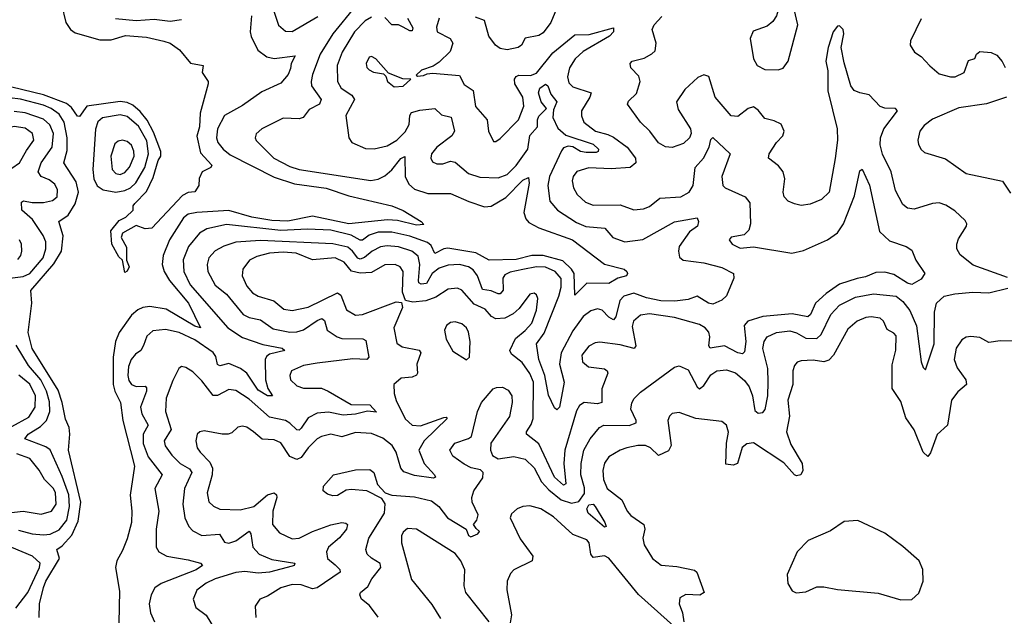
# Model space of a CAD drawing. Extents: x 1603745 to 1745082, y 385868 to 533966.
# Tile 604 of 646: x 1654580 to 1658933, y 508310 to 510948. Entities that reach past the tile are written whole.
import ezdxf

# ---------------------------------------------------------------- set-up
doc = ezdxf.new("R2010")
doc.units = 0

msp = doc.modelspace()

# ---------------------------------------------------------------- linework, layer by layer
at = {"layer": '0CON20XD'}
for points in [[(1657933.9, 510726.1), (1657955, 510733.3), (1657977.5, 510765), (1658020, 510925), (1658003.8, 510995), (1657965, 511058.8), (1657949.3, 511050.7), (1657925.5, 510964.5), (1657910.2, 510939.8), (1657885, 510919.4), (1657822.7, 510897.3), (1657810, 510865), (1657824, 510775), (1657841.2, 510745), (1657875, 510727.5), (1657933.9, 510726.1)], [(1654764.5, 511015), (1654783.6, 510935), (1654804.1, 510905), (1654825, 510890.2), (1654935, 510859.2), (1654985, 510859.2), (1655047.5, 510877.5), (1655140.1, 510870.1), (1655216.7, 510853.3), (1655245.6, 510845), (1655286.7, 510815), (1655335.6, 510755.6), (1655391.2, 510745), (1655387.1, 510715), (1655413.8, 510675), (1655414, 510665), (1655378.6, 510535), (1655374.5, 510475), (1655362.6, 510432.6), (1655379.5, 510359.5), (1655429.2, 510305), (1655425, 510293.8), (1655387.5, 510275), (1655373.6, 510246.4), (1655372.5, 510215), (1655355, 510187.5), (1655325, 510184.3), (1655299.4, 510170.6), (1655165, 510026.7), (1655135, 510022.5), (1655095, 510037.5), (1655035, 510003.8), (1655029.2, 509985), (1655052.3, 509942.3), (1655052, 509885), (1655064.5, 509855), (1655055, 509835.7), (1655045, 509830), (1655034.4, 509884.4), (1655018.9, 509898.9), (1654987.5, 509955), (1654983.8, 510015), (1655020, 510060), (1655048.8, 510075), (1655082.5, 510105), (1655082, 510125), (1655088.6, 510135), (1655141.2, 510188.8), (1655170.4, 510249.6), (1655192.3, 510325), (1655203.8, 510345), (1655204.5, 510365), (1655171.1, 510451.1), (1655143.3, 510503.3), (1655112.3, 510542.3), (1655079.9, 510569.9), (1655055, 510582.4), (1655025, 510586.4), (1654877.1, 510565), (1654845, 510520.6), (1654835, 510521.1), (1654809.1, 510559.1), (1654787.1, 510577.1), (1654685.8, 510615.8), (1654545, 510650.1)], [(1656063.9, 511006.1), (1655964.8, 510885), (1655908.1, 510795), (1655874.8, 510705.2), (1655868.3, 510675), (1655870.8, 510655), (1655913.6, 510595), (1655905.6, 510575), (1655859.8, 510550.2), (1655833.8, 510515), (1655815, 510510), (1655745, 510513.1), (1655650, 510465), (1655625, 510443.3), (1655620.6, 510425), (1655625, 510414.2), (1655703.8, 510335), (1655775, 510298.2), (1655815, 510285.2), (1656132.6, 510237.4), (1656165, 510242.4), (1656195, 510257.1), (1656225.4, 510284.6), (1656265, 510334.6), (1656282.7, 510342.7), (1656283.9, 510253.9), (1656300.8, 510220.8), (1656325, 510198.2), (1656385, 510179.5), (1656485, 510179.3), (1656566.4, 510143.6), (1656635, 510120.7), (1656665, 510123.8), (1656728.8, 510161.2), (1656805, 510237.9), (1656830, 510250), (1656832.1, 510225), (1656808.9, 510095), (1656817.5, 510067.5), (1656831.7, 510051.7), (1656875, 510028.1), (1657024.5, 509975), (1657166.2, 509866.2), (1657252.5, 509845), (1657263.8, 509835), (1657267.5, 509825), (1657262.5, 509815), (1657225, 509804.3), (1657185, 509781.5), (1657087.4, 509782.6), (1657035, 509730), (1657031.5, 509825), (1657020, 509845), (1656982, 509882), (1656895, 509905.9), (1656845, 509904.6), (1656775, 509887.3), (1656655, 509883.9), (1656596.4, 509916.4), (1656472.9, 509937.1), (1656455, 509935.2), (1656415, 509914.7), (1656399.2, 509949.2), (1656382.7, 509962.7), (1656305, 509990.6), (1656225, 510007.9), (1656165, 510008.3), (1656125.1, 509994.9), (1656095, 509972.7), (1656085, 509972.5), (1656046.2, 509995), (1655955, 510017.1), (1655852.1, 510022.1), (1655734.4, 510015.6), (1655495, 510042.9), (1655407.2, 510022.8), (1655375.5, 510004.5), (1655325.8, 509945), (1655303.6, 509886.4), (1655306.2, 509835), (1655333.9, 509775), (1655500.3, 509585), (1655565, 509543), (1655655, 509511.8), (1655740, 509495), (1655752, 509485), (1655685, 509468.7), (1655671.5, 509458.5), (1655665.6, 509445), (1655666.2, 509355), (1655677.5, 509317.5), (1655698.1, 509285), (1655675, 509284.2), (1655635, 509310.2), (1655584.6, 509384.6), (1655556, 509406), (1655505, 509427), (1655465, 509417.7), (1655455, 509423.3), (1655448, 509458), (1655435, 509476.7), (1655355, 509532.1), (1655285.6, 509565), (1655225, 509577.5), (1655168.4, 509571.6), (1655141.8, 509548.2), (1655127.8, 509507.8), (1655115.6, 509485), (1655091.5, 509468.5), (1655072.7, 509445), (1655061.4, 509415), (1655058.3, 509375), (1655062.4, 509352.4), (1655075, 509334.1), (1655095, 509326.3), (1655135, 509327.5), (1655140.1, 509320.1), (1655140.5, 509305), (1655114.7, 509235), (1655119.7, 509205), (1655148.4, 509155), (1655125.7, 509115), (1655125.7, 509074.3), (1655148.3, 509015), (1655209.6, 508935), (1655177.9, 508875), (1655195.3, 508775), (1655184, 508695), (1655183.3, 508615), (1655195.6, 508595), (1655230, 508575), (1655325, 508559.5), (1655380, 508545), (1655388, 508535), (1655360, 508515), (1655205.7, 508455), (1655176.9, 508435), (1655161.9, 508405), (1655151.9, 508365), (1655157.9, 508325), (1655175.5, 508285)], [(1655690, 511025), (1655725, 510924.2), (1655755, 510896.9), (1655785, 510895.5), (1655898, 510962)], [(1655605.5, 510965), (1655599.8, 510895), (1655604, 510874), (1655633.4, 510813.4), (1655673.4, 510783.4), (1655705, 510777), (1655798.7, 510788.7), (1655780, 510755), (1655777.3, 510732.7), (1655767.2, 510705), (1655735, 510666.7), (1655651.2, 510628.8), (1655565, 510569.2), (1655485, 510523.8), (1655454.3, 510465), (1655450.5, 510425), (1655456.5, 510405), (1655479.7, 510375), (1655510.4, 510350.4), (1655705, 510251.3), (1655795, 510222.8), (1655935, 510203.5), (1656035, 510169.1), (1656225, 510124.5), (1656275, 510104.4), (1656355, 510056), (1656367.5, 510042.5), (1656335, 510040), (1656250.5, 510060.5), (1656206.3, 510063.7), (1656035, 510045.5), (1655875, 510079.4), (1655765, 510057.3), (1655695, 510060.4), (1655606.4, 510075), (1655505, 510103.6), (1655364, 510096), (1655325, 510087.7), (1655305, 510071.1), (1655242.3, 509975), (1655214.3, 509905), (1655209.4, 509865), (1655218.4, 509835), (1655242, 509795), (1655326.8, 509695), (1655380, 509585), (1655355, 509592.7), (1655227.7, 509667.7), (1655155, 509679.6), (1655125, 509675.7), (1655102.3, 509665), (1655075, 509641.8), (1655020, 509565), (1655004.2, 509525), (1654993.8, 509455), (1654993, 509335), (1655000.1, 509305), (1655025.8, 509255.8), (1655035.5, 509175), (1655087, 508973), (1655068.4, 508845), (1655076.5, 508775), (1655073.9, 508725), (1655055, 508652), (1655035, 508600), (1655009.2, 508555), (1655004.3, 508525.7), (1655020.9, 508420.9), (1655018.9, 508281.1)], [(1656953.3, 510996.7), (1656927.7, 510935), (1656895, 510890.5), (1656875, 510878.2), (1656815, 510866.9), (1656798, 510835), (1656784.5, 510825.5), (1656735, 510814.5), (1656705, 510821.1), (1656684.3, 510835), (1656653.6, 510875), (1656635.8, 510945), (1656595, 510958.6)], [(1658947.9, 509807.9), (1658795, 509862.7), (1658738.3, 509908.3), (1658724, 509934), (1658722.9, 509955), (1658730.6, 509979.4), (1658766.7, 510035), (1658766.9, 510045), (1658759.5, 510059.5), (1658715, 510102.5), (1658675, 510128.2), (1658645, 510137.9), (1658615, 510134.5), (1658535, 510109.5), (1658505, 510114.4), (1658485, 510130.8), (1658452.3, 510192.3), (1658432.9, 510275), (1658394.1, 510354.1), (1658384.8, 510395), (1658385.9, 510425), (1658400.8, 510465), (1658460.9, 510545), (1658452, 510555), (1658405, 510557.2), (1658385, 510564.6), (1658335, 510615.7), (1658295, 510625.3), (1658269.5, 510635), (1658255.4, 510655), (1658225, 510758), (1658212.1, 510825), (1658224.3, 510885), (1658220.8, 510905), (1658205, 510921.2), (1658195, 510918.8), (1658177.1, 510895), (1658154, 510825), (1658144.1, 510765), (1658152.4, 510722.4), (1658153.3, 510633.3), (1658194.1, 510465), (1658195.3, 510414.7), (1658185.9, 510334.1), (1658158.5, 510185), (1658125, 510153.1), (1658075, 510132.9), (1658035, 510127.1), (1658005, 510133.1), (1657978, 510145), (1657959.4, 510165), (1657955.6, 510185), (1657962.7, 510245), (1657955.5, 510275), (1657935, 510301.4), (1657890, 510335), (1657894.3, 510355), (1657926.4, 510405), (1657953.6, 510435), (1657960.4, 510455), (1657946.6, 510486.6), (1657915, 510501.1), (1657875, 510510.5), (1657845, 510548.1), (1657825, 510562.5), (1657800.8, 510555), (1657755, 510520.6), (1657725, 510522.9), (1657655.2, 510605.2), (1657627, 510697), (1657605, 510704.6), (1657578, 510692), (1657520.1, 510639.9), (1657483.6, 510585), (1657490.7, 510550.7), (1657546.4, 510465), (1657548.4, 510445), (1657541.8, 510425), (1657515, 510401.2), (1657465, 510383.5), (1657435, 510385.5), (1657405, 510403.5), (1657365.3, 510455.3), (1657324.4, 510495), (1657266.7, 510575), (1657272.3, 510587.7), (1657307.7, 510622.3), (1657323.8, 510675), (1657317.7, 510697.7), (1657282.5, 510735), (1657278.8, 510755), (1657287.5, 510765), (1657341.4, 510778.6), (1657375, 510796.5), (1657388.9, 510811.1), (1657393.9, 510845), (1657376.9, 510905), (1657385.6, 510925), (1657418.4, 510961.6)], [(1655004.1, 510954.1), (1655095.6, 510944.4), (1655175, 510951.1), (1655245, 510941.4), (1655295, 510948.9)], [(1656135, 510959.7), (1656107.2, 510942.8), (1656059.7, 510895), (1656006.1, 510805), (1655984.2, 510745), (1655985.3, 510675), (1656001.5, 510645), (1656048.2, 510615), (1656060, 510595), (1656022.3, 510525), (1656035.7, 510425), (1656048.8, 510405), (1656108.7, 510378.7), (1656147, 510377), (1656205, 510389.7), (1656247.8, 510415), (1656285, 510451.8), (1656302.2, 510485), (1656305.3, 510525), (1656311.7, 510538.3), (1656348.5, 510548.5), (1656415, 510554.7), (1656445, 510527.4), (1656487.7, 510517.7), (1656501.8, 510455), (1656490, 510435), (1656424.5, 510385), (1656400.6, 510355), (1656397.5, 510335), (1656405, 510318.8), (1656425, 510310.6), (1656450.9, 510310.9), (1656485, 510321.8), (1656505, 510318.2), (1656565, 510268.5), (1656615, 510251.1), (1656695, 510248.5), (1656735, 510264), (1656775, 510303.5), (1656827.1, 510375), (1656835, 510435.7), (1656869.2, 510475), (1656868.7, 510505), (1656875, 510521.9), (1656908.8, 510555), (1656885, 510584.3), (1656873.5, 510625), (1656879.6, 510645), (1656905, 510662.5), (1656915, 510655.8), (1656928.8, 510618.8), (1656954.5, 510585), (1656940, 510550), (1656936.5, 510515), (1656959, 510469), (1656995, 510437.4), (1657115, 510396.9), (1657138.5, 510375), (1657137.8, 510365), (1657129.2, 510360.7), (1657085, 510360.6), (1657060, 510365), (1657025, 510385.6), (1657005, 510388.1), (1656985, 510381.4), (1656975, 510368.6), (1656922.4, 510255), (1656915.3, 510215), (1656924.6, 510145), (1656957.3, 510105), (1657041.4, 510051.4), (1657083.1, 510033.1), (1657166.6, 510026.6), (1657203.1, 509985), (1657255, 509966), (1657335, 509976.6), (1657475, 510054.6), (1657575, 510071.2), (1657580.5, 510055), (1657576.6, 510035), (1657540.7, 510009.3), (1657495.9, 509945), (1657492.3, 509925), (1657497.8, 509897.8), (1657513.9, 509883.9), (1657605, 509873.2), (1657685, 509852.7), (1657735.4, 509825.4), (1657737, 509805), (1657705, 509727.1), (1657685, 509707.8), (1657645, 509690), (1657625, 509694.7), (1657575, 509725.4), (1657535, 509711.2), (1657477, 509703), (1657415, 509704.9), (1657351.8, 509718.2), (1657295, 509738.5), (1657250.4, 509725), (1657234, 509706), (1657215, 509634.2), (1657205, 509621.3), (1657185, 509632.4), (1657155, 509663.8), (1657135, 509670), (1657105, 509661.1), (1657071.6, 509635), (1657025, 509571.9), (1656973.7, 509475), (1656966.2, 509425), (1656987.5, 509345), (1656966.4, 509235), (1656955, 509222.5), (1656945, 509231.2), (1656918, 509288), (1656902.2, 509375), (1656875.8, 509445), (1656865.7, 509514.3), (1656898.7, 509561.3), (1656963.5, 509725), (1656973.9, 509765), (1656973.3, 509803.3), (1656948, 509835), (1656905, 509853), (1656865, 509855.8), (1656805, 509843.2), (1656748.3, 509831.7), (1656725, 509820), (1656716.5, 509805), (1656717.5, 509752.5), (1656705, 509736.2), (1656695, 509735.9), (1656665, 509748.8), (1656626.8, 509755), (1656603.6, 509815), (1656585, 509841.8), (1656564.8, 509854.8), (1656525, 509865.7), (1656475, 509862.6), (1656435, 509849.1), (1656404.4, 509825), (1656378.4, 509781.6), (1656355, 509778.6), (1656345.3, 509785), (1656342.9, 509795), (1656349.7, 509865), (1656341.8, 509901.8), (1656313.8, 509925), (1656255, 509944.1), (1656205, 509948.4), (1656175, 509944), (1656138, 509925), (1656105, 509895.9), (1656085, 509889.4), (1656075, 509893.3), (1656052, 509925), (1656031.6, 509941.6), (1655965, 509957.5), (1655645, 509971.9), (1655535.2, 509964.8), (1655482.8, 509947.2), (1655445, 509925.4), (1655416.8, 509895), (1655408.4, 509865), (1655412.2, 509835), (1655445, 509773.8), (1655495, 509734), (1655568.2, 509645), (1655595, 509631.6), (1655645, 509620), (1655701.1, 509581.1), (1655775, 509566.8), (1655805, 509567.4), (1655835, 509576.7), (1655895, 509618.3), (1655916.1, 509626.1), (1655927.5, 509617.5), (1655939.7, 509575), (1655983.5, 509545), (1656005, 509538.3), (1656097.4, 509537.4), (1656109.8, 509529.8), (1656123.6, 509455), (1656115.2, 509444.8), (1656052.3, 509447.7), (1655895, 509429.4), (1655835, 509419.1), (1655781.4, 509395), (1655774.4, 509375), (1655777.8, 509355), (1655805, 509328.2), (1655835, 509318.9), (1655915, 509318.9), (1655944.3, 509305.7), (1656045, 509245.6), (1656128.8, 509245), (1656157.1, 509212.9), (1656117.2, 509217.2), (1656065, 509203.5), (1656009.7, 509199.7), (1655945, 509211.7), (1655895, 509208), (1655855, 509187.9), (1655825, 509140.9), (1655815, 509133.1), (1655805, 509134.2), (1655775, 509163.8), (1655755, 509174.8), (1655685, 509190), (1655595, 509270), (1655535, 509308.9), (1655505, 509313.1), (1655455, 509285.4), (1655435, 509286.2), (1655385, 509350.9), (1655345, 509391.4), (1655315, 509410), (1655295, 509413.8), (1655284.3, 509405.7), (1655257.3, 509352.7), (1655228.4, 509275), (1655225.3, 509215), (1655250.5, 509135), (1655219.4, 509085)], [(1656435.3, 510955), (1656422.6, 510915), (1656426.2, 510895), (1656482.7, 510865), (1656495.4, 510845), (1656482.6, 510807.4), (1656435, 510760), (1656408, 510742), (1656356.7, 510725), (1656333, 510703), (1656338.3, 510698.3), (1656365, 510700.8), (1656380.9, 510709.1), (1656405, 510711.1), (1656525, 510700.9), (1656545, 510661.2), (1656585.4, 510635), (1656595, 510564.3), (1656646.5, 510505), (1656653.3, 510455), (1656675, 510410), (1656685, 510408.8), (1656705, 510422), (1656785, 510505.5), (1656808.4, 510565), (1656804.2, 510605), (1656769.2, 510665), (1656768.1, 510685), (1656775, 510696.6), (1656787.5, 510702.5), (1656838.7, 510701.3), (1656865, 510711.5), (1656937.9, 510802.1), (1657035, 510880.9), (1657098.1, 510881.9), (1657205, 510912.5), (1657205.8, 510895), (1657188.1, 510875), (1657072, 510808), (1657035.2, 510775), (1657010.9, 510735), (1657001.4, 510695), (1657008.6, 510668.6), (1657025, 510651.4), (1657107.3, 510625), (1657101.4, 510605), (1657063.9, 510545), (1657063.5, 510523.5), (1657073.8, 510495), (1657125.4, 510455), (1657180.9, 510440.9), (1657205, 510428.5), (1657265.3, 510385), (1657302.7, 510335), (1657303.9, 510315), (1657279.4, 510295), (1657195, 510288), (1657096.5, 510293.5), (1657043.3, 510276.7), (1657026.6, 510255), (1657022.6, 510235), (1657028.4, 510205), (1657045, 510174.5), (1657081.4, 510141.4), (1657115, 510127.3), (1657235, 510129.3), (1657295, 510107.5), (1657338.5, 510111.5), (1657365, 510122.5), (1657410.8, 510159.3), (1657503.3, 510165), (1657540, 510185), (1657557.8, 510215), (1657567.1, 510295), (1657603.6, 510335), (1657628.4, 510385), (1657635, 510418.8), (1657645, 510426.9), (1657720.6, 510355), (1657684.7, 510255), (1657688.9, 510215), (1657699.2, 510205), (1657787.1, 510165), (1657808.3, 510138.3), (1657810.5, 510045), (1657803.4, 510016.6), (1657783, 509997), (1657725, 509986.7), (1657717.5, 509975), (1657730, 509955), (1657765, 509938), (1657825, 509944.3), (1657994.1, 509915.9), (1658045, 509928), (1658151.8, 509975), (1658195, 510006), (1658222.5, 510045), (1658270.3, 510169.7), (1658295, 510280), (1658305, 510286.7), (1658336.6, 510216.6), (1658381.8, 510011.8), (1658425, 509970.8), (1658500, 509945), (1658525, 509928.8), (1658541.9, 509885), (1658581.2, 509825), (1658565, 509800), (1658525, 509777.5), (1658505, 509783.5), (1658445, 509820.9), (1658405, 509831.2), (1658365, 509830), (1658319.8, 509810.2), (1658283.1, 509803.1), (1658205, 509778.1), (1658145, 509736.7), (1658098.7, 509695), (1658076.1, 509643.9), (1658065, 509634.1), (1657995, 509647.9), (1657865, 509635.7), (1657799.7, 509615), (1657783.5, 509595), (1657791, 509525), (1657785, 509479.2), (1657775, 509470), (1657755, 509474.8), (1657696.4, 509506.4), (1657632.5, 509495), (1657626.2, 509506.2), (1657631, 509545), (1657626.3, 509566.3), (1657610.9, 509585), (1657585, 509600.6), (1657475, 509630.7), (1657365, 509647), (1657325, 509641.1), (1657294.1, 509615), (1657288.5, 509591.5), (1657303.9, 509506.1), (1657296.5, 509493.5), (1657235, 509510), (1657145, 509521.5), (1657125, 509518.8), (1657095.8, 509504.2), (1657065.4, 509465), (1657067.8, 509435), (1657095, 509412.9), (1657165, 509403.8), (1657177.8, 509395), (1657180, 509385), (1657154.2, 509315), (1657153.3, 509255), (1657135, 509248.9), (1657075, 509255.3), (1657055, 509241.5), (1657041.9, 509218.1), (1656989.9, 509045), (1656985.8, 508985.8), (1656995.2, 508895), (1656985, 508889.6), (1656945, 508924.7), (1656875, 509071.9), (1656821.5, 509115), (1656820.4, 509125), (1656842, 509158), (1656850, 509185), (1656851.6, 509345), (1656835, 509383.1), (1656802, 509432), (1656755, 509468.8), (1656747.2, 509485), (1656771.7, 509538.3), (1656815, 509573.3), (1656845, 509605.6), (1656865, 509663.8), (1656870.5, 509715), (1656865, 509731.2), (1656855, 509739.2), (1656835, 509734.2), (1656788.5, 509671.5), (1656762.2, 509647.8), (1656725, 509627.5), (1656685, 509625.3), (1656665.9, 509635.9), (1656637.4, 509667.4), (1656589.5, 509689.5), (1656535, 509751.8), (1656515, 509761.2), (1656475, 509756.1), (1656419.3, 509720.7), (1656375, 509704.2), (1656318.3, 509698.3), (1656285.7, 509705.7), (1656272.8, 509742.8), (1656275.3, 509835), (1656262.5, 509855), (1656240, 509865), (1656195, 509863.7), (1656135, 509830.5), (1656085, 509827.3), (1656046.5, 509836.5), (1656015, 509876.3), (1655975, 509895.6), (1655875, 509886.5), (1655802, 509915), (1655745, 509920.7), (1655685, 509914.9), (1655629.2, 509900.8), (1655595.6, 509884.4), (1655566.7, 509845), (1655564, 509815), (1655585, 509769.5), (1655609.9, 509739.9), (1655635, 509725.3), (1655704.4, 509705), (1655748.3, 509668.3), (1655785, 509662.7), (1655855, 509676.1), (1655985, 509740.3), (1655999.9, 509729.9), (1656024.8, 509664.8), (1656065, 509640.9), (1656095, 509643.6), (1656245, 509700.6), (1656267.7, 509697.7), (1656272.9, 509675), (1656233.9, 509585), (1656247.9, 509517.9), (1656271.4, 509501.4), (1656346.7, 509486.7), (1656352.9, 509475), (1656336.3, 509425), (1656339.1, 509385), (1656334, 509376), (1656315, 509367.8), (1656266.8, 509363.2), (1656234.2, 509335), (1656235.6, 509295), (1656244.7, 509264.7), (1656285, 509183.1), (1656315, 509154.7), (1656352.4, 509152.4), (1656455, 509188.5), (1656465, 509190.8), (1656469.4, 509185), (1656368.8, 509085), (1656344.3, 509045), (1656368.5, 508985), (1656413.5, 508935), (1656418.1, 508925), (1656409.8, 508920.2), (1656325, 508933), (1656278.1, 508948.1), (1656265.2, 508965), (1656245.1, 509035.1), (1656227.3, 509065), (1656185, 509097), (1656135, 509117.5), (1656065, 509122.2), (1656005, 509102.9), (1655955, 509114.6), (1655915, 509105.4), (1655895, 509094.6), (1655854.9, 509055.1), (1655825, 509011.8), (1655805, 509002.6), (1655775, 509016.5), (1655735, 509076.1), (1655705, 509089.7), (1655652.8, 509092.8), (1655613.3, 509125), (1655585, 509146.4), (1655565, 509150.5), (1655544.6, 509145.4), (1655518.5, 509121.5), (1655502.5, 509115), (1655475, 509114.6), (1655395, 509129.5), (1655376.2, 509125), (1655365.4, 509114.6), (1655358.9, 509085), (1655365.4, 509055), (1655377.3, 509035), (1655421, 508991), (1655432.7, 508965), (1655431, 508935), (1655409.7, 508855), (1655416.5, 508816.5), (1655436.9, 508796.9), (1655465, 508784.1), (1655555, 508780), (1655615, 508794.8), (1655675, 508847.4), (1655705.8, 508855), (1655715, 508847.1), (1655716.8, 508835), (1655698.8, 508775), (1655698.2, 508715), (1655729.3, 508679.3), (1655785, 508651.6), (1655815, 508655.8), (1655874.9, 508685.1), (1655955, 508713.7), (1656004.6, 508724.6), (1656022.1, 508722.1), (1656028.9, 508715), (1656024.6, 508695), (1655994.1, 508655.9), (1655945.5, 508615), (1655936.5, 508595), (1655941.1, 508565), (1655975, 508537.5), (1655996.2, 508516.2), (1655997.1, 508505), (1655895, 508436.2), (1655875, 508431.6), (1655825, 508449.2), (1655785, 508450), (1655735, 508435.3), (1655675, 508398.5), (1655641.2, 508385), (1655621.4, 508355), (1655623.5, 508305)], [(1656294.6, 510954.6), (1656317.7, 510912.3), (1656315, 510898.6), (1656305, 510898.2), (1656275.2, 510915.2), (1656255, 510925.7), (1656225, 510925.5), (1656195, 510957.3)], [(1658565, 510952.5), (1658518, 510855), (1658516.7, 510835), (1658536.2, 510805), (1658565, 510785.7), (1658603.4, 510743.4), (1658645, 510709.2), (1658695, 510695.6), (1658715.9, 510695.9), (1658756, 510715), (1658775, 510767.5), (1658803, 510777), (1658810, 510795), (1658825, 510806.7), (1658875, 510803.3), (1658900.7, 510790.7), (1658923.6, 510763.6), (1658936.4, 510736.4)], [(1656235, 510651.4), (1656275, 510654), (1656310, 510685), (1656273.9, 510686.1), (1656211.2, 510711.2), (1656155, 510775.6), (1656135, 510785.7), (1656125, 510782), (1656112.2, 510755), (1656115, 510736.7), (1656125, 510725.8), (1656145, 510715.7), (1656188.8, 510708.8), (1656198.6, 510698.6), (1656205.7, 510675), (1656235, 510651.4)], [(1654830.5, 510230.5), (1654775.3, 510315), (1654790.5, 510369.5), (1654790.1, 510425), (1654776.3, 510495), (1654755, 510530.2), (1654719.8, 510555), (1654685, 510569.6), (1654583.3, 510596.7), (1654535, 510602.6)], [(1658942.5, 510605), (1658854, 510576), (1658732.1, 510557.9), (1658615, 510507.5), (1658579.3, 510480.7), (1658559.2, 510455), (1658550.8, 510415), (1658554, 510396), (1658565, 510373.3), (1658580.3, 510360.3), (1658673.4, 510333.4), (1658765, 510267.5), (1658925, 510234.2), (1658961.2, 510181.2)], [(1654525, 509804.2), (1654595, 509812.2), (1654625, 509825.6), (1654683.9, 509895), (1654696.1, 509935), (1654695.6, 509965), (1654684.2, 509994.2), (1654637, 510065), (1654589.6, 510105), (1654588.6, 510141.4), (1654597.6, 510147.6), (1654635, 510140.3), (1654685, 510140), (1654725, 510148.2), (1654745.4, 510165), (1654746.6, 510195), (1654735, 510220), (1654710.1, 510240.1), (1654674.6, 510255), (1654661.7, 510275), (1654674.6, 510315.4), (1654724, 510385), (1654729.5, 510445), (1654713.7, 510483.7), (1654685, 510507.6), (1654605, 510535.5), (1654555, 510541.8)], [(1655005, 510185.1), (1655045, 510192.4), (1655070.2, 510205), (1655093.5, 510226.5), (1655132.8, 510295), (1655149, 510355), (1655141.7, 510411.7), (1655105, 510477.4), (1655055, 510520.7), (1655025, 510527.1), (1654946.3, 510513.7), (1654925, 510497.1), (1654915, 510463.8), (1654903, 510285), (1654907.8, 510245), (1654923, 510213), (1654948.5, 510195), (1655005, 510185.1)], [(1654545, 510290.9), (1654580, 510315), (1654609.8, 510370.2), (1654643.2, 510415), (1654636.6, 510445), (1654605, 510468.1), (1654555, 510476), (1654511.9, 510465), (1654484.1, 510445), (1654462.7, 510405), (1654459.4, 510375), (1654475.3, 510325.3), (1654507, 510297), (1654545, 510290.9)], [(1655025, 510263.6), (1655045, 510272.2), (1655065, 510295.4), (1655086, 510345), (1655085, 510366), (1655073.8, 510393.8), (1655055, 510408.9), (1655035, 510415.4), (1655015, 510411.5), (1655000.5, 510399.5), (1654983.2, 510345), (1654989.3, 510285), (1655005, 510267.7), (1655025, 510263.6)], [(1654665.6, 508305), (1654667.5, 508365), (1654685, 508436.9), (1654695.2, 508465), (1654755.8, 508565), (1654744.2, 508605), (1654768.4, 508621.6), (1654810.9, 508669.1), (1654839.3, 508730.7), (1654850.2, 508815), (1654795.4, 509044.6), (1654801.5, 509115), (1654798.2, 509145), (1654782.1, 509182.1), (1654768.2, 509255), (1654749.7, 509309.7), (1654635, 509493.3), (1654618.2, 509565), (1654634.4, 509695), (1654629.6, 509750.4), (1654730.9, 509869.1), (1654765.1, 509925), (1654771.8, 509991.8), (1654753.3, 510055), (1654795, 510082.9), (1654825, 510133.1), (1654840.2, 510185), (1654830.5, 510230.5)], [(1654572.2, 509887.8), (1654584.6, 509905), (1654588.9, 509925), (1654588.7, 509955), (1654579.6, 509975)], [(1656165, 508306.2), (1656127.2, 508357.2), (1656091.2, 508385), (1656083.8, 508405), (1656086.2, 508415), (1656119.3, 508440.7), (1656137.7, 508475), (1656176.4, 508525), (1656173.6, 508543.6), (1656135, 508566.1), (1656116.9, 508585), (1656110, 508605), (1656124.1, 508655), (1656192.3, 508765), (1656196.4, 508806.4), (1656180.6, 508830.6), (1656114.4, 508864.4), (1656045, 508870.6), (1656023.2, 508866.8), (1655985, 508844.4), (1655965, 508842.9), (1655940.3, 508850.3), (1655922.5, 508865), (1655923.3, 508885), (1655967.5, 508935), (1656065, 508957.9), (1656128.3, 508958.3), (1656145.7, 508945), (1656161.9, 508891.9), (1656195.7, 508855.7), (1656225, 508845.8), (1656325, 508838.5), (1656400.3, 508820.3), (1656432.5, 508795), (1656471.3, 508745), (1656553.6, 508695), (1656565, 508667.3), (1656575, 508661.2), (1656606.2, 508675), (1656612.3, 508685), (1656598.1, 508698.1), (1656586.6, 508715), (1656601.9, 508735), (1656607.7, 508757.7), (1656580.4, 508815), (1656578.7, 508835), (1656587.5, 508865), (1656627.7, 508922.3), (1656629.2, 508945), (1656617.7, 508957.7), (1656576.7, 508966.7), (1656545, 508982.2), (1656495, 509017.1), (1656482.2, 509045), (1656504.1, 509075.9), (1656564.6, 509095.4), (1656576.9, 509105), (1656604.6, 509215), (1656621.2, 509255), (1656674, 509315), (1656688, 509322), (1656715, 509323.5), (1656739.9, 509309.9), (1656755.8, 509285), (1656757.9, 509255), (1656746.3, 509193.7), (1656663.1, 509075), (1656661.5, 509045), (1656670.6, 509020.6), (1656695.9, 509005.9), (1656765, 509016.4), (1656815, 509004.6), (1656855, 508966.2), (1656887.7, 508905), (1656919, 508869), (1656974.5, 508824.5), (1657019.5, 508809.5), (1657052, 508818), (1657076.9, 508853.1), (1657077.3, 508877.3), (1657061.2, 508935), (1657061.9, 508985), (1657074.2, 509045), (1657102.2, 509095), (1657143.6, 509145), (1657162.5, 509155), (1657275, 509153.1), (1657305.2, 509164.8), (1657305.9, 509175), (1657282.5, 509225), (1657286.4, 509253.6), (1657297, 509273), (1657325, 509301.5), (1657475, 509412), (1657495, 509418), (1657535, 509400), (1657575, 509324.5), (1657585, 509315.5), (1657605, 509329.6), (1657635, 509376.9), (1657662.9, 509395), (1657705, 509400), (1657745, 509385.9), (1657785, 509352), (1657804.6, 509324.6), (1657820.3, 509285), (1657829.6, 509219.6), (1657845, 509207.5), (1657865, 509210.9), (1657875.2, 509224.8), (1657887.4, 509285), (1657889.4, 509345), (1657887, 509405), (1657865.9, 509494.1), (1657871.8, 509525), (1657885, 509545.4), (1657925.7, 509564.3), (1657985, 509571.6), (1658015, 509563.3), (1658055, 509539.8), (1658105, 509538.1), (1658123.7, 509556.3), (1658166.5, 509645), (1658204.6, 509685), (1658275, 509720.4), (1658354.8, 509735.2), (1658455, 509724.7), (1658485, 509702.4), (1658515, 509661.9), (1658545, 509593.5), (1658566.2, 509435), (1658575, 509410), (1658585, 509400), (1658623, 509515), (1658625.2, 509655), (1658633.1, 509695), (1658666.9, 509725), (1658714.8, 509735.2), (1658793.3, 509743.3), (1658865, 509739.6), (1658948.5, 509761.5)], [(1656555, 509443.3), (1656568.8, 509455), (1656572.2, 509525), (1656565, 509566), (1656555, 509585.6), (1656535, 509602.5), (1656505, 509611.5), (1656485, 509608.9), (1656467.1, 509595), (1656457.8, 509575), (1656465.5, 509535), (1656495, 509482), (1656555, 509443.3)], [(1658975, 509525.7), (1658915, 509528.5), (1658865, 509521.1), (1658825, 509541.9), (1658785, 509547.1), (1658765, 509544.2), (1658745, 509532.5), (1658720.9, 509495), (1658711.2, 509445), (1658725, 509408.6), (1658763.6, 509355), (1658765.4, 509335), (1658728, 509302), (1658699.2, 509265), (1658682.5, 509155), (1658636.6, 509113.4), (1658607, 509033), (1658595, 509016.7), (1658575, 509036.2), (1658534.7, 509134.7), (1658497.6, 509187.6), (1658475, 509260), (1658436.8, 509316.8), (1658437.7, 509422.3), (1658453.2, 509486.8), (1658455, 509550), (1658445, 509562.2), (1658415, 509577.5), (1658398.4, 509615), (1658385, 509628.5), (1658345, 509634.7), (1658321.5, 509631.5), (1658282.2, 509615), (1658240.9, 509579.1), (1658177.7, 509465), (1658158.1, 509441.9), (1658135, 509435.3), (1658087.9, 509442.1), (1658035, 509438.8), (1658017.1, 509432.9), (1658005, 509418.8), (1657998.8, 509395), (1657997.6, 509335), (1657976, 509265), (1657982.8, 509195), (1657970.9, 509125), (1657988.8, 509068.8), (1658038.9, 508985), (1658042.9, 508955), (1658034.2, 508935.8), (1658015, 508931.4), (1658005, 508935.7), (1657958.6, 508988.6), (1657825, 509076.8), (1657795, 509072), (1657774.1, 509055.9), (1657754.3, 508985), (1657735, 508977.9), (1657702.5, 508982.5), (1657704.7, 509075), (1657713.6, 509123.6), (1657704.5, 509154.5), (1657685, 509170.8), (1657570, 509185)], [(1654575, 508690.4), (1654635.9, 508674.1), (1654685, 508669.5), (1654715, 508673.2), (1654755, 508692.7), (1654788.6, 508735), (1654800.7, 508795), (1654797.1, 508847.1), (1654768.6, 508928.6), (1654715, 509045.3), (1654695, 509059.4), (1654602.2, 509095), (1654617.2, 509115), (1654671.6, 509148.4), (1654698.4, 509175), (1654713.5, 509215), (1654711.9, 509258.1), (1654699.1, 509305), (1654673.4, 509355), (1654619.4, 509419.4), (1654565, 509509.4)], [(1654545, 509148.6), (1654620.2, 509189.8), (1654649.1, 509235), (1654649.3, 509285), (1654625, 509336.8), (1654576.7, 509376.7)], [(1657570, 509185), (1657495, 509211.1), (1657465, 509207.1), (1657452.5, 509195), (1657445.6, 509175), (1657460.5, 509065), (1657448.8, 509041.2), (1657405, 509021.4), (1657369.5, 509055), (1657346.2, 509065), (1657312.5, 509065), (1657265, 509054.6), (1657235, 509044.6), (1657184.5, 509015), (1657165, 508987.5), (1657158.2, 508955), (1657160.9, 508915), (1657177.9, 508875), (1657242.5, 508825), (1657265.6, 508775), (1657282.5, 508755), (1657339.4, 508715), (1657343.3, 508695), (1657335.6, 508655), (1657340.6, 508625), (1657377.1, 508565), (1657416.4, 508536.4), (1657485, 508530), (1657563.4, 508513.4), (1657574.5, 508504.5), (1657605.7, 508414.3), (1657586.8, 508403.2), (1657524.5, 508405.5), (1657499.1, 508390.9), (1657495.6, 508365), (1657510.6, 508325), (1657515.7, 508285)], [(1655219.4, 509085), (1655222.8, 509062.8), (1655252.8, 509022.8), (1655289.6, 508985), (1655331.5, 508961.5), (1655341.9, 508945), (1655308.2, 508875), (1655302.1, 508805), (1655310, 508745), (1655327.4, 508707.4), (1655345, 508687.5), (1655385, 508667.5), (1655463.5, 508673.5), (1655485, 508638.1), (1655505, 508632.8), (1655535, 508643.1), (1655595, 508686.7), (1655602.5, 508675), (1655610.2, 508615), (1655638.2, 508585), (1655695, 508560.8), (1655796.2, 508545), (1655794, 508535), (1655785, 508531.2), (1655685, 508504.3), (1655635, 508500.7), (1655575, 508508.1), (1655535, 508503.5), (1655444.4, 508475), (1655405, 508456.3), (1655363.8, 508425), (1655346.9, 508385), (1655358.9, 508348.9), (1655404.4, 508315), (1655507.5, 508145)], [(1654505.2, 508764.8), (1654595, 508774.8), (1654675, 508760.6), (1654720.4, 508775), (1654741.9, 508805), (1654739, 508855), (1654729.5, 508875), (1654689.7, 508915), (1654666.6, 508956.6), (1654625, 509007.7), (1654568.2, 509028.2)], [(1657498.3, 508241.7), (1657316, 508406), (1657185, 508566.7), (1657165, 508577.5), (1657115, 508569.5), (1657105, 508583.8), (1657097.2, 508635), (1657087.3, 508647.3), (1657025, 508671.8), (1656939.4, 508749.4), (1656884.2, 508784.2), (1656835, 508798.2), (1656804.4, 508795.6), (1656780, 508785), (1656755, 508762.5), (1656748.8, 508745), (1656792.6, 508652.6), (1656848.6, 508575), (1656846, 508555), (1656764.3, 508515), (1656750.6, 508499.4), (1656735.7, 508465), (1656733.6, 508426.4), (1656754.5, 508315.5), (1656748.7, 508281.3)], [(1657165, 508703.1), (1657093.5, 508765), (1657087.9, 508785), (1657096.8, 508803.2), (1657115, 508806), (1657125, 508795.4), (1657167.3, 508725), (1657173, 508707), (1657165, 508703.1)], [(1656655.4, 508285.4), (1656551.9, 508415), (1656544.6, 508444.6), (1656547.7, 508515), (1656530.9, 508555), (1656505, 508586.9), (1656335, 508695.5), (1656295, 508697.3), (1656275, 508681.4), (1656267.5, 508665), (1656268.2, 508635), (1656312.7, 508472.7), (1656401.9, 508361.9), (1656440.6, 508300.6)], [(1658475, 508382), (1658525, 508383.3), (1658555, 508412.5), (1658573.8, 508465), (1658573, 508517), (1658556.7, 508555), (1658485, 508618.8), (1658405, 508676.7), (1658285, 508733.8), (1658225, 508728.6), (1658165, 508688), (1658066.7, 508645), (1658016.7, 508595), (1657973.3, 508495), (1657976.2, 508455), (1657995, 508422.5), (1658013.6, 508413.6), (1658055, 508417.5), (1658105, 508440), (1658135, 508440), (1658195, 508427.5), (1658375, 508411.2), (1658475, 508382)], [(1654563.8, 508345), (1654615.5, 508415), (1654667.7, 508525), (1654670.8, 508545), (1654636.6, 508575), (1654545, 508613.3)]]:
    msp.add_lwpolyline(points, dxfattribs=at)

doc.saveas('drawing.dxf')
